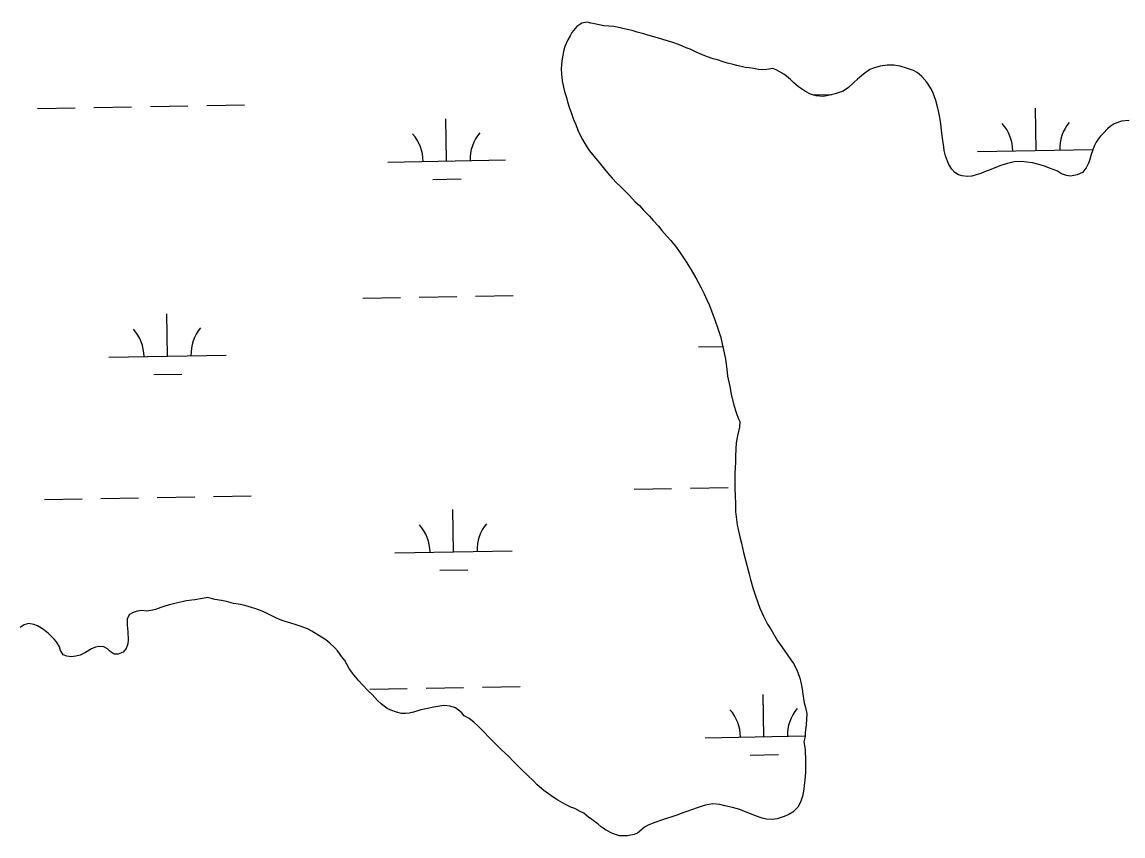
# Model space of a CAD drawing. Extents: x 3903937 to 3942190, y 260677 to 286651.
# Drawn here: x 3921409 to 3922346, y 266890 to 267582 of the extents above; entities that cross this region are included whole.
import ezdxf

# ---------------------------------------------------------------- set-up
doc = ezdxf.new("R2010")
doc.units = 0
doc.layers.add('V-WETL-SWMP', color=7, linetype='Continuous')

msp = doc.modelspace()

# ---------------------------------------------------------------- linework, layer by layer
at = {"layer": 'V-WETL-SWMP'}
for p, q in [((3921880.91, 267578.43), (3921876.7, 267573.33)), ((3921885.28, 267581.41), (3921880.91, 267578.43)), ((3921889.93, 267582.28), (3921885.28, 267581.41)), ((3921893.04, 267581.44), (3921889.93, 267582.28)), ((3921896.01, 267580.75), (3921893.04, 267581.44)), ((3921900.11, 267579.92), (3921896.01, 267580.75)), ((3921903.92, 267579.09), (3921900.11, 267579.92)), ((3921908.3, 267578.82), (3921903.92, 267579.09)), ((3921912.54, 267578.41), (3921908.3, 267578.82)), ((3921917.9, 267577.31), (3921912.54, 267578.41)), ((3921921.3, 267576.47), (3921917.9, 267577.31)), ((3921924.26, 267575.78), (3921921.3, 267576.47)), ((3921928.93, 267574.67), (3921924.26, 267575.78)), ((3921932.46, 267573.7), (3921928.93, 267574.67)), ((3921873.34, 267567.1), (3921870.82, 267561.31)), ((3921875.3, 267570.64), (3921873.34, 267567.1)), ((3921876.7, 267573.33), (3921875.3, 267570.64)), ((3921937.97, 267572.16), (3921932.46, 267573.7)), ((3921941.36, 267571.19), (3921937.97, 267572.16)), ((3921946.45, 267569.8), (3921941.36, 267571.19)), ((3921949.56, 267568.82), (3921946.45, 267569.8)), ((3921954.22, 267567.43), (3921949.56, 267568.82)), ((3921959.17, 267565.9), (3921954.22, 267567.43)), ((3921962.71, 267564.78), (3921959.17, 267565.9)), ((3921967.65, 267563.11), (3921962.71, 267564.78)), ((3921869.56, 267557.07), (3921868.18, 267549.3)), ((3921870.82, 267561.31), (3921869.56, 267557.07)), ((3921971.05, 267561.85), (3921967.65, 267563.11)), ((3921974.16, 267560.45), (3921971.05, 267561.85)), ((3921977.55, 267559.05), (3921974.16, 267560.45)), ((3921982.5, 267556.67), (3921977.55, 267559.05)), ((3921987.88, 267554.44), (3921982.5, 267556.67)), ((3921867.92, 267546.05), (3921867.79, 267542.24)), ((3921868.18, 267549.3), (3921867.92, 267546.05)), ((3921991.27, 267553.04), (3921987.88, 267554.44)), ((3921997.06, 267551.09), (3921991.27, 267553.04)), ((3922000.6, 267549.97), (3921997.06, 267551.09)), ((3922005.55, 267548.3), (3922000.6, 267549.97)), ((3922009.22, 267547.32), (3922005.55, 267548.3)), ((3922014.02, 267546.07), (3922009.22, 267547.32)), ((3922017.27, 267545.24), (3922014.02, 267546.07)), ((3921867.79, 267542.24), (3921867.95, 267538.14)), ((3921867.95, 267538.14), (3921868.54, 267532.36)), ((3922024.2, 267543.57), (3922017.27, 267545.24)), ((3922027.73, 267543.16), (3922024.2, 267543.57)), ((3922031.26, 267542.61), (3922027.73, 267543.16)), ((3922035.5, 267541.78), (3922031.26, 267542.61)), ((3922038.61, 267541.65), (3922035.5, 267541.78)), ((3922042.84, 267541.95), (3922038.61, 267541.65)), ((3922047.78, 267542.68), (3922042.84, 267541.95)), ((3922050.75, 267541.56), (3922047.78, 267542.68)), ((3922057.82, 267537.64), (3922050.75, 267541.56)), ((3922062.92, 267533.28), (3922057.82, 267537.64)), ((3922125.02, 267538.05), (3922119.81, 267533.65)), ((3922130.51, 267541.74), (3922125.02, 267538.05)), ((3922134.31, 267543.17), (3922130.51, 267541.74)), ((3922139.11, 267544.6), (3922134.31, 267543.17)), ((3922145.17, 267545.47), (3922139.11, 267544.6)), ((3922150.82, 267545.49), (3922145.17, 267545.47)), ((3922156.19, 267544.67), (3922150.82, 267545.49)), ((3922161.56, 267543.14), (3922156.19, 267544.67)), ((3922167.5, 267540.9), (3922161.56, 267543.14)), ((3922170.61, 267539.36), (3922167.5, 267540.9)), ((3922174.72, 267535.85), (3922170.61, 267539.36)), ((3921868.54, 267532.36), (3921869.69, 267526.86)), ((3922065.75, 267530.61), (3922062.92, 267533.28)), ((3922069.72, 267527.24), (3922065.75, 267530.61)), ((3922075.67, 267523.17), (3922069.72, 267527.24)), ((3922116.71, 267530.96), (3922112.36, 267526.56)), ((3922119.81, 267533.65), (3922116.71, 267530.96)), ((3922178.97, 267531.07), (3922174.72, 267535.85)), ((3922182.52, 267525.29), (3922178.97, 267531.07)), ((3921869.69, 267526.86), (3921870.55, 267523.19)), ((3921870.55, 267523.19), (3921872.12, 267517.97)), ((3921872.12, 267517.97), (3921873.12, 267514.45)), ((3922079.91, 267520.93), (3922075.67, 267523.17)), ((3922084.72, 267519.53), (3922079.91, 267520.93)), ((3922082.13, 267520.28), (3922098.13, 267520.56)), ((3922090.79, 267518.99), (3922084.72, 267519.53)), ((3922095.02, 267519.72), (3922090.79, 267518.99)), ((3922100.8, 267521.29), (3922095.02, 267519.72)), ((3922107.57, 267523.44), (3922100.8, 267521.29)), ((3922112.36, 267526.56), (3922107.57, 267523.44)), ((3922184.23, 267521.77), (3922182.52, 267525.29)), ((3922186.66, 267515.57), (3922184.23, 267521.77)), ((3921422.04, 267508.66), (3921454.04, 267509.23)), ((3921470.04, 267509.51), (3921502.03, 267510.07)), ((3921518.03, 267510.35), (3921550.02, 267510.92)), ((3921566.02, 267511.2), (3921598.02, 267511.76)), ((3921873.12, 267514.45), (3921874.84, 267508.95)), ((3921874.84, 267508.95), (3921876.27, 267505.28)), ((3922188.38, 267509.08), (3922186.66, 267515.57)), ((3922189.1, 267505.41), (3922188.38, 267509.08)), ((3922272.03, 267472.87), (3922271.4, 267508.87)), ((3921770.2, 267464.04), (3921769.56, 267500.04)), ((3921876.27, 267505.28), (3921878.27, 267499.36)), ((3921878.27, 267499.36), (3921879.83, 267495.56)), ((3922189.81, 267502.45), (3922189.1, 267505.41)), ((3922190.69, 267495.96), (3922189.81, 267502.45)), ((3921879.83, 267495.56), (3921882.12, 267489.64)), ((3922190.98, 267492.72), (3922190.69, 267495.96)), ((3922191.57, 267487.64), (3922190.98, 267492.72)), ((3922332.58, 267491.31), (3922329.21, 267487.62)), ((3922334.97, 267493.44), (3922332.58, 267491.31)), ((3922338.35, 267495.71), (3922334.97, 267493.44)), ((3922344.55, 267497.85), (3922338.35, 267495.71)), ((3922351.04, 267498.58), (3922344.55, 267497.85)), ((3921882.12, 267489.64), (3921883.97, 267486.12)), ((3921883.97, 267486.12), (3921885.82, 267482.31)), ((3921885.82, 267482.31), (3921889.09, 267476.82)), ((3922192.44, 267481.57), (3922191.57, 267487.64)), ((3922193.31, 267476.07), (3922192.44, 267481.57)), ((3922324.85, 267482.67), (3922323.17, 267480.12)), ((3922326.82, 267485.22), (3922324.85, 267482.67)), ((3922329.21, 267487.62), (3922326.82, 267485.22)), ((3921889.09, 267476.82), (3921891.79, 267472.74)), ((3921891.79, 267472.74), (3921896.89, 267466.55)), ((3922193.74, 267472.82), (3922193.31, 267476.07)), ((3922194.75, 267468.31), (3922193.74, 267472.82)), ((3922222.04, 267471.99), (3922320.33, 267473.72)), ((3922321.35, 267476.58), (3922318.83, 267469.51)), ((3922323.17, 267480.12), (3922321.35, 267476.58)), ((3921720.21, 267463.16), (3921820.19, 267464.92)), ((3921896.89, 267466.55), (3921900.01, 267462.61)), ((3921900.01, 267462.61), (3921904.55, 267457.12)), ((3922196.46, 267463.8), (3922194.75, 267468.31)), ((3922197.75, 267460.98), (3922196.46, 267463.8)), ((3922247.57, 267461.89), (3922241.93, 267460.31)), ((3922253.21, 267463.18), (3922247.57, 267461.89)), ((3922259.71, 267463.49), (3922253.21, 267463.18)), ((3922263.94, 267463.08), (3922259.71, 267463.49)), ((3922268.75, 267462.4), (3922263.94, 267463.08)), ((3922274.12, 267461.01), (3922268.75, 267462.4)), ((3922316.32, 267461.74), (3922314.64, 267458.2)), ((3922317.44, 267464.57), (3922316.32, 267461.74)), ((3922318.83, 267469.51), (3922317.44, 267464.57)), ((3921904.55, 267457.12), (3921907.11, 267453.88)), ((3921907.11, 267453.88), (3921911.22, 267449.52)), ((3922200.16, 267457.04), (3922197.75, 267460.98)), ((3922202.85, 267454.37), (3922200.16, 267457.04)), ((3922205.83, 267452.26), (3922202.85, 267454.37)), ((3922209.08, 267451.29), (3922205.83, 267452.26)), ((3922224.74, 267453.47), (3922220.79, 267452.18)), ((3922228.12, 267454.89), (3922224.74, 267453.47)), ((3922233.48, 267456.89), (3922228.12, 267454.89)), ((3922236.72, 267458.17), (3922233.48, 267456.89)), ((3922241.93, 267460.31), (3922236.72, 267458.17)), ((3922279.06, 267459.61), (3922274.12, 267461.01)), ((3922284.15, 267457.66), (3922279.06, 267459.61)), ((3922287.26, 267456.4), (3922284.15, 267457.66)), ((3922284.16, 267457.65), (3922284.3, 267457.66)), ((3922290.09, 267455.28), (3922287.26, 267456.4)), ((3922293.49, 267453.04), (3922290.09, 267455.28)), ((3922297.73, 267451.64), (3922293.49, 267453.04)), ((3922306.9, 267452.38), (3922301.26, 267451.09)), ((3922311.27, 267454.1), (3922306.9, 267452.38)), ((3922314.64, 267458.2), (3922311.27, 267454.1)), ((3921758.47, 267448.4), (3921782.47, 267448.82)), ((3921911.22, 267449.52), (3921915.19, 267445.3)), ((3921915.19, 267445.3), (3921918.02, 267442.63)), ((3922213.17, 267450.74), (3922209.08, 267451.29)), ((3922217.27, 267451.18), (3922213.17, 267450.74)), ((3922220.79, 267452.18), (3922217.27, 267451.18)), ((3922301.26, 267451.09), (3922297.73, 267451.64)), ((3921918.02, 267442.63), (3921922.56, 267438.13)), ((3921922.56, 267438.13), (3921925.96, 267434.76)), ((3921925.96, 267434.76), (3921930.78, 267429.41)), ((3921930.78, 267429.41), (3921934.32, 267426.04)), ((3921934.32, 267426.04), (3921937.87, 267422.24)), ((3921937.87, 267422.24), (3921942.97, 267417.04)), ((3921942.97, 267417.04), (3921946.09, 267413.38)), ((3921946.09, 267413.38), (3921950.49, 267408.6)), ((3921950.49, 267408.6), (3921953.47, 267404.94)), ((3921953.47, 267404.94), (3921958, 267399.88)), ((3921958, 267399.88), (3921961.12, 267396.5)), ((3921961.12, 267396.5), (3921965.95, 267390.45)), ((3921965.95, 267390.45), (3921969.07, 267385.95)), ((3921969.07, 267385.95), (3921974.18, 267378.2)), ((3921974.18, 267378.2), (3921977.6, 267372.71)), ((3921977.6, 267372.71), (3921982.43, 267364.54)), ((3921982.43, 267364.54), (3921986.84, 267356.23)), ((3921794.82, 267349.02), (3921826.81, 267349.59)), ((3921986.84, 267356.23), (3921989.4, 267351.02)), ((3921989.4, 267351.02), (3921991.54, 267345.95)), ((3921698.83, 267347.34), (3921730.83, 267347.9)), ((3921746.83, 267348.18), (3921778.82, 267348.74)), ((3921991.54, 267345.95), (3921993.81, 267341.01)), ((3921993.81, 267341.01), (3921996.81, 267333.54)), ((3921532.61, 267297.97), (3921531.98, 267333.97)), ((3921996.81, 267333.54), (3921998.38, 267328.75)), ((3921998.38, 267328.75), (3922000.95, 267321.42)), ((3922000.95, 267321.42), (3922003.52, 267313.81)), ((3922003.52, 267313.81), (3922004.82, 267308.59)), ((3921984.45, 267305.93), (3922005.28, 267306.29)), ((3922004.82, 267308.59), (3922006.4, 267300.83)), ((3921482.62, 267297.09), (3921582.6, 267298.85)), ((3922006.4, 267300.83), (3922007.41, 267295.47)), ((3922007.41, 267295.47), (3922008.71, 267287.01)), ((3922008.71, 267287.01), (3922009.3, 267281.08)), ((3921520.89, 267282.33), (3921544.88, 267282.76)), ((3922009.3, 267281.08), (3922011.31, 267272.05)), ((3922011.31, 267272.05), (3922012.47, 267265.7)), ((3922012.47, 267265.7), (3922014.77, 267256.26)), ((3922014.77, 267256.26), (3922016.63, 267250.05)), ((3922016.63, 267250.05), (3922018.34, 267245.26)), ((3922019.36, 267237.64), (3922017.7, 267230.29)), ((3922018.34, 267245.26), (3922019.62, 267242.3)), ((3922019.62, 267242.3), (3922019.36, 267237.64)), ((3922017.7, 267230.29), (3922016.73, 267224.22)), ((3922016.73, 267224.22), (3922016.07, 267213.2)), ((3922016.07, 267213.2), (3922016.09, 267207.56)), ((3922016.09, 267207.56), (3922015.56, 267198.8)), ((3922015.56, 267198.8), (3922015.44, 267193.44)), ((3922015.44, 267193.44), (3922015.47, 267185.82)), ((3921929.73, 267184.87), (3921961.72, 267185.44)), ((3921977.72, 267185.72), (3922009.72, 267186.28)), ((3922015.47, 267185.82), (3922015.65, 267178.19)), ((3921427.9, 267176.04), (3921459.89, 267176.6)), ((3921475.89, 267176.88), (3921507.89, 267177.45)), ((3921523.88, 267177.73), (3921555.88, 267178.29)), ((3921571.88, 267178.57), (3921603.87, 267179.14)), ((3922015.65, 267178.19), (3922015.95, 267173.25)), ((3922015.95, 267173.25), (3922016.12, 267165.91)), ((3921776.05, 267131.42), (3921775.42, 267167.41)), ((3922016.12, 267165.91), (3922016.7, 267161.11)), ((3922016.7, 267161.11), (3922017.44, 267154.34)), ((3922017.44, 267154.34), (3922018.44, 267150.54)), ((3922018.44, 267150.54), (3922019.88, 267144.19)), ((3922019.88, 267144.19), (3922021.17, 267138.83)), ((3922021.17, 267138.83), (3922022.9, 267130.79)), ((3921726.06, 267130.54), (3921826.05, 267132.3)), ((3922022.9, 267130.79), (3922024.33, 267125.43)), ((3922024.33, 267125.43), (3922025.62, 267120.21)), ((3921764.33, 267115.78), (3921788.32, 267116.2)), ((3922025.62, 267120.21), (3922027.77, 267112.46)), ((3922027.77, 267112.46), (3922028.77, 267107.94)), ((3922028.77, 267107.94), (3922030.92, 267100.75)), ((3922030.92, 267100.75), (3922032.64, 267095.68)), ((3921539.85, 267087.91), (3921534.35, 267086.47)), ((3921545.21, 267088.92), (3921539.85, 267087.91)), ((3921548.59, 267089.64), (3921545.21, 267088.92)), ((3921555.93, 267090.65), (3921548.59, 267089.64)), ((3921562.28, 267091.81), (3921555.93, 267090.65)), ((3921566.93, 267092.53), (3921562.28, 267091.81)), ((3921572.87, 267091.01), (3921566.93, 267092.53)), ((3921578.66, 267090.18), (3921572.87, 267091.01)), ((3921582.76, 267089.21), (3921578.66, 267090.18)), ((3921588.83, 267087.54), (3921582.76, 267089.21)), ((3921594.62, 267086.72), (3921588.83, 267087.54)), ((3922032.64, 267095.68), (3922035.06, 267088.35)), ((3922035.06, 267088.35), (3922036.78, 267083.55)), ((3921500.36, 267078.15), (3921498.4, 267074.33)), ((3921503.32, 267079.85), (3921500.36, 267078.15)), ((3921506.7, 267080.86), (3921503.32, 267079.85)), ((3921510.79, 267081.44), (3921506.7, 267080.86)), ((3921515.03, 267081.03), (3921510.79, 267081.44)), ((3921518.56, 267081.61), (3921515.03, 267081.03)), ((3921522.5, 267082.47), (3921518.56, 267081.61)), ((3921527.02, 267084.19), (3921522.5, 267082.47)), ((3921531.1, 267085.47), (3921527.02, 267084.19)), ((3921534.35, 267086.47), (3921531.1, 267085.47)), ((3921598.3, 267085.88), (3921594.62, 267086.72)), ((3921604.09, 267084.21), (3921598.3, 267085.88)), ((3921607.77, 267082.96), (3921604.09, 267084.21)), ((3921613.14, 267080.86), (3921607.77, 267082.96)), ((3921616.82, 267079.18), (3921613.14, 267080.86)), ((3921622.05, 267076.66), (3921616.82, 267079.18)), ((3922036.78, 267083.55), (3922039.77, 267076.79)), ((3921410.75, 267069.46), (3921407.23, 267067.19)), ((3921414.42, 267070.46), (3921410.75, 267069.46)), ((3921418.8, 267069.63), (3921414.42, 267070.46)), ((3921421.91, 267068.52), (3921418.8, 267069.63)), ((3921427.14, 267065.43), (3921421.91, 267068.52)), ((3921498.4, 267074.33), (3921498.28, 267068.97)), ((3921498.28, 267068.97), (3921498.72, 267063.46)), ((3921625.45, 267075.12), (3921622.05, 267076.66)), ((3921630.25, 267073.03), (3921625.45, 267075.12)), ((3921633.51, 267072.05), (3921630.25, 267073.03)), ((3921636.76, 267071.07), (3921633.51, 267072.05)), ((3921642.13, 267069.4), (3921636.76, 267071.07)), ((3921645.52, 267068.15), (3921642.13, 267069.4)), ((3921651.74, 267065.91), (3921645.52, 267068.15)), ((3922039.77, 267076.79), (3922043.33, 267070.03)), ((3922043.33, 267070.03), (3922046.03, 267065.66)), ((3921431.25, 267062.06), (3921427.14, 267065.43)), ((3921436.21, 267057.28), (3921431.25, 267062.06)), ((3921498.72, 267063.46), (3921499.18, 267056.69)), ((3921655.56, 267063.95), (3921651.74, 267065.91)), ((3921661.5, 267060.3), (3921655.56, 267063.95)), ((3921667.31, 267056.52), (3921661.5, 267060.3)), ((3922046.03, 267065.66), (3922049.44, 267059.61)), ((3922049.44, 267059.61), (3922051.85, 267055.66)), ((3921438.2, 267054.89), (3921436.21, 267057.28)), ((3921440.62, 267050.52), (3921438.2, 267054.89)), ((3921441.62, 267047.42), (3921440.62, 267050.52)), ((3921471.25, 267050.22), (3921468.01, 267048.94)), ((3921474.35, 267050.94), (3921471.25, 267050.22)), ((3921478.31, 267050.53), (3921474.35, 267050.94)), ((3921481.42, 267048.99), (3921478.31, 267050.53)), ((3921497.37, 267049.34), (3921494.84, 267046.22)), ((3921498.77, 267053.3), (3921497.37, 267049.34)), ((3921499.18, 267056.69), (3921498.77, 267053.3)), ((3921670.85, 267053.85), (3921667.31, 267056.52)), ((3921674.96, 267049.77), (3921670.85, 267053.85)), ((3921677.51, 267046.96), (3921674.96, 267049.77)), ((3922051.85, 267055.66), (3922055.4, 267050.6)), ((3922055.4, 267050.6), (3922060.09, 267044.12)), ((3921443.89, 267043.9), (3921441.62, 267047.42)), ((3921446.86, 267042.64), (3921443.89, 267043.9)), ((3921450.67, 267042.09), (3921446.86, 267042.64)), ((3921454.48, 267042.67), (3921450.67, 267042.09)), ((3921458.29, 267043.54), (3921454.48, 267042.67)), ((3921462.8, 267045.81), (3921458.29, 267043.54)), ((3921468.01, 267048.94), (3921462.8, 267045.81)), ((3921483.83, 267046.6), (3921481.42, 267048.99)), ((3921487.23, 267044.5), (3921483.83, 267046.6)), ((3921490.75, 267044.51), (3921487.23, 267044.5)), ((3921494.84, 267046.22), (3921490.75, 267044.51)), ((3921681.06, 267042.17), (3921677.51, 267046.96)), ((3921683.47, 267038.94), (3921681.06, 267042.17)), ((3922060.09, 267044.12), (3922063.21, 267039.61)), ((3921687.59, 267031.75), (3921683.47, 267038.94)), ((3921691.28, 267026.83), (3921687.59, 267031.75)), ((3922063.21, 267039.61), (3922065.34, 267036.52)), ((3922065.34, 267036.52), (3922067.9, 267031.73)), ((3922067.9, 267031.73), (3922069.18, 267028.91)), ((3921695.4, 267021.76), (3921691.28, 267026.83)), ((3921698.52, 267018.39), (3921695.4, 267021.76)), ((3922069.18, 267028.91), (3922070.9, 267023.98)), ((3922070.9, 267023.98), (3922071.76, 267020.45)), ((3921703.34, 267013.32), (3921698.52, 267018.39)), ((3921706.74, 267009.95), (3921703.34, 267013.32)), ((3921704.69, 267014.71), (3921736.68, 267015.28)), ((3921752.68, 267015.56), (3921784.68, 267016.12)), ((3921800.67, 267016.4), (3921832.67, 267016.96)), ((3922071.76, 267020.45), (3922072.91, 267014.67)), ((3922072.91, 267014.67), (3922073.49, 267010.29)), ((3921711.42, 267005.03), (3921706.74, 267009.95)), ((3921714.39, 267002.07), (3921711.42, 267005.03)), ((3922040.3, 266974.18), (3922039.66, 267010.18)), ((3922073.49, 267010.29), (3922074.51, 267002.96)), ((3922074.51, 267002.96), (3922075.52, 266999.01)), ((3921719.49, 266998.28), (3921714.39, 267002.07)), ((3921722.6, 266996.74), (3921719.49, 266998.28)), ((3921727.55, 266995.07), (3921722.6, 266996.74)), ((3921731.79, 266993.96), (3921727.55, 266995.07)), ((3921735.18, 266993.83), (3921731.79, 266993.96)), ((3921738.28, 266994.26), (3921735.18, 266993.83)), ((3921741.95, 266995.13), (3921738.28, 266994.26)), ((3921748.15, 266996.99), (3921741.95, 266995.13)), ((3921752.53, 266997.99), (3921748.15, 266996.99)), ((3921759.16, 266999.43), (3921752.53, 266997.99)), ((3921767.76, 267000.59), (3921759.16, 266999.43)), ((3921773.27, 267000.05), (3921767.76, 267000.59)), ((3921777.79, 266998.66), (3921773.27, 267000.05)), ((3921782.75, 266994.87), (3921777.79, 266998.66)), ((3921785.16, 266991.91), (3921782.75, 266994.87)), ((3922075.52, 266999.01), (3922076.67, 266993.51)), ((3922076.67, 266993.51), (3922076.28, 266984.33)), ((3921789.41, 266989.67), (3921785.16, 266991.91)), ((3921793.23, 266986.44), (3921789.41, 266989.67)), ((3921797.05, 266983.07), (3921793.23, 266986.44)), ((3922076.28, 266984.33), (3922075.32, 266977.83)), ((3921802.3, 266977.86), (3921797.05, 266983.07)), ((3921805.28, 266974.63), (3921802.3, 266977.86)), ((3921809.81, 266969.99), (3921805.28, 266974.63)), ((3921990.31, 266973.3), (3922075.33, 266974.8)), ((3922075.33, 266974.44), (3922074.36, 266969.92)), ((3922075.32, 266977.83), (3922075.33, 266974.44)), ((3921812.93, 266966.9), (3921809.81, 266969.99)), ((3921817.04, 266962.82), (3921812.93, 266966.9)), ((3922074.36, 266969.92), (3922075.38, 266963.15)), ((3921819.73, 266960.43), (3921817.04, 266962.82)), ((3921823.56, 266956.63), (3921819.73, 266960.43)), ((3921826.25, 266953.96), (3921823.56, 266956.63)), ((3922028.57, 266958.54), (3922052.57, 266958.96)), ((3922075.38, 266963.15), (3922075.56, 266953.41)), ((3921830.93, 266949.32), (3921826.25, 266953.96)), ((3921834.19, 266945.95), (3921830.93, 266949.32)), ((3922075.56, 266953.41), (3922075.74, 266943.67)), ((3921839.29, 266941.03), (3921834.19, 266945.95)), ((3921844.11, 266936.53), (3921839.29, 266941.03)), ((3922075.2, 266937.6), (3922074.1, 266929.69)), ((3922075.74, 266943.67), (3922075.2, 266937.6)), ((3921847.37, 266933.15), (3921844.11, 266936.53)), ((3921853.04, 266928.52), (3921847.37, 266933.15)), ((3921856.86, 266925.57), (3921853.04, 266928.52)), ((3922074.1, 266929.69), (3922073.42, 266924.46)), ((3921860.96, 266922.62), (3921856.86, 266925.57)), ((3921864.93, 266920.24), (3921860.96, 266922.62)), ((3921870.73, 266916.73), (3921864.93, 266920.24)), ((3922071.46, 266918.39), (3922069.22, 266914.28)), ((3922073.42, 266924.46), (3922071.46, 266918.39)), ((3921875.96, 266914.35), (3921870.73, 266916.73)), ((3921879.21, 266913.09), (3921875.96, 266914.35)), ((3921883.74, 266910.57), (3921879.21, 266913.09)), ((3921886.85, 266909.03), (3921883.74, 266910.57)), ((3921890.96, 266905.8), (3921886.85, 266909.03)), ((3921970.43, 266909.09), (3921966.9, 266907.8)), ((3921975.5, 266910.8), (3921970.43, 266909.09)), ((3921978.74, 266912.08), (3921975.5, 266910.8)), ((3921983.54, 266913.66), (3921978.74, 266912.08)), ((3921987.62, 266915.08), (3921983.54, 266913.66)), ((3921990.58, 266915.8), (3921987.62, 266915.08)), ((3921996.79, 266916.96), (3921990.58, 266915.8)), ((3922002.72, 266916.41), (3921996.79, 266916.96)), ((3922006.96, 266915.44), (3922002.72, 266916.41)), ((3922013.46, 266914.06), (3922006.96, 266915.44)), ((3922019.68, 266912.11), (3922013.46, 266914.06)), ((3922023.78, 266910.57), (3922019.68, 266912.11)), ((3922029.58, 266908.33), (3922023.78, 266910.57)), ((3922065, 266909.89), (3922061.48, 266907.9)), ((3922069.22, 266914.28), (3922065, 266909.89)), ((3921893.79, 266903.84), (3921890.96, 266905.8)), ((3921899.17, 266899.76), (3921893.79, 266903.84)), ((3921901.86, 266897.52), (3921899.17, 266899.76)), ((3921947.45, 266901.09), (3921942.37, 266899.09)), ((3921953.79, 266903.37), (3921947.45, 266901.09)), ((3921958.3, 266904.94), (3921953.79, 266903.37)), ((3921961.83, 266905.94), (3921958.3, 266904.94)), ((3921966.9, 266907.8), (3921961.83, 266905.94)), ((3922032.97, 266906.94), (3922029.58, 266908.33)), ((3922038.77, 266904.98), (3922032.97, 266906.94)), ((3922042.58, 266904.01), (3922038.77, 266904.98)), ((3922047.67, 266903.61), (3922042.58, 266904.01)), ((3922051.62, 266904.33), (3922047.67, 266903.61)), ((3922057.54, 266906.19), (3922051.62, 266904.33)), ((3922061.48, 266907.9), (3922057.54, 266906.19)), ((3921905.54, 266894.85), (3921901.86, 266897.52)), ((3921911.34, 266891.91), (3921905.54, 266894.85)), ((3921917.42, 266889.96), (3921911.34, 266891.91)), ((3921924.06, 266889.7), (3921917.42, 266889.96)), ((3921929.84, 266890.99), (3921924.06, 266889.7)), ((3921932.66, 266892.13), (3921929.84, 266890.99)), ((3921936.32, 266895.11), (3921932.66, 266892.13)), ((3921938.71, 266897.1), (3921936.32, 266895.11)), ((3921942.37, 266899.09), (3921938.71, 266897.1))]:
    msp.add_line(p, q, dxfattribs=at)
for centre, start, end in [((3922216.79, 267472.38), 0.23658, 41.78024), ((3922327.25, 267474.32), 140.23658, 181.78024), ((3921714.96, 267463.54), 0.23658, 41.78024), ((3921825.42, 267465.49), 140.23658, 181.78024), ((3921587.84, 267299.42), 140.23658, 181.78024), ((3921477.37, 267297.47), 0.23658, 41.78024), ((3921720.81, 267130.92), 0.23658, 41.78024), ((3921831.28, 267132.86), 140.23658, 181.78024), ((3921985.05, 266973.68), 0.23658, 41.78024), ((3922095.52, 266975.63), 140.23658, 181.78024)]:
    msp.add_arc(centre, 35.25, start, end, dxfattribs=at)

doc.saveas('drawing.dxf')
